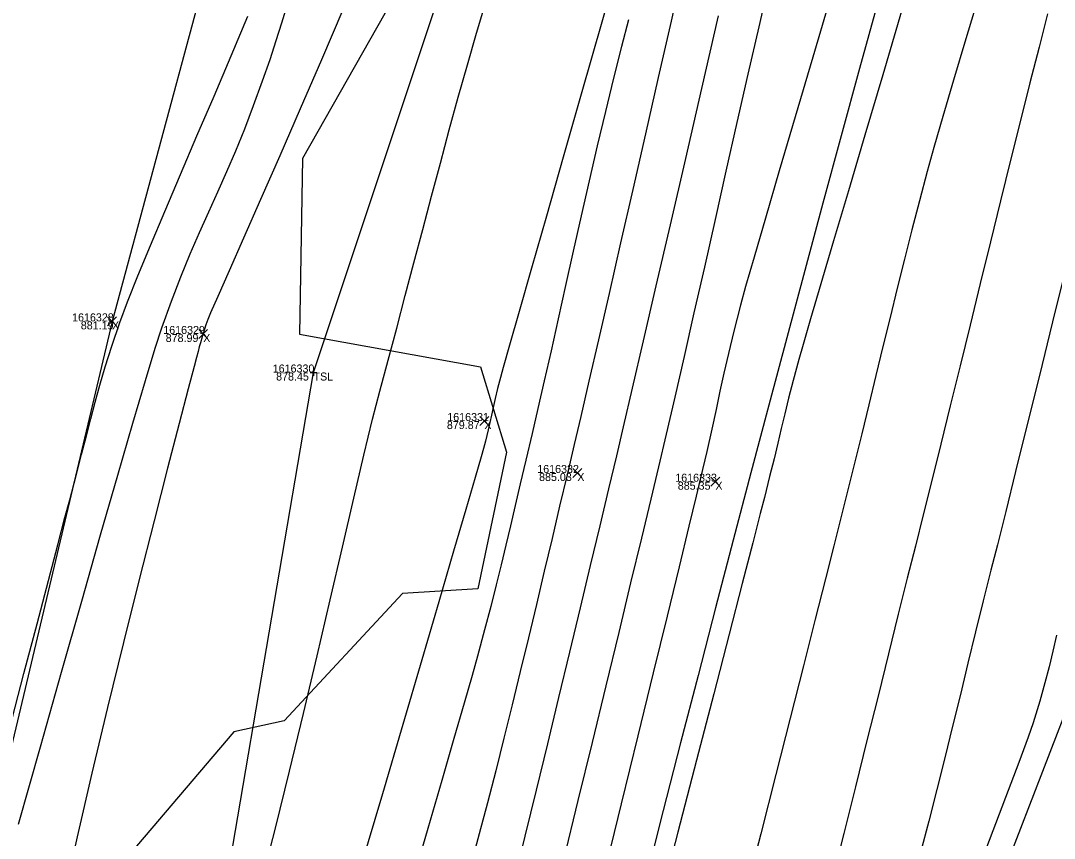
# Model space of a CAD drawing. Extents: x 1957117 to 1971063, y 701601 to 715861.
# Drawn here: x 1963379.3 to 1963424.5, y 706467.06 to 706502.81 of the extents above; entities that cross this region are included whole.
import ezdxf

# ---------------------------------------------------------------- set-up
doc = ezdxf.new("R2010")
doc.units = 0
for name, color, linetype in [('AP_X_Lights', 7, 'Continuous'), ('DT_X_Break_Line', 7, 'Continuous'), ('DT_X_Contour_Major', 7, 'Continuous'), ('DT_X_Contour_Minor', 7, 'Continuous'), ('DT_X_TIN_Hull', 7, 'Continuous'), ('GE_X_CL_20', 7, 'Continuous'), ('HY_X_Water_Edge', 7, 'Continuous'), ('PV_P_Drive', 7, 'Continuous'), ('PV_P_Shoulder', 7, 'Continuous'), ('RS_Raster1', 7, 'Continuous'), ('RW_X_Esmt_RR', 7, 'Continuous'), ('SC_Scratch1', 7, 'Continuous'), ('SC_Shading5', 7, 'Continuous'), ('VG_X_Tree_Line_Rt', 7, 'Continuous')]:
    doc.layers.add(name, color=color, linetype=linetype)

msp = doc.modelspace()

# ---------------------------------------------------------------- linework, layer by layer
at = {"layer": 'AP_X_Lights'}
for p, q in [((1963383.105, 706489.467), (1963383.493, 706489.857)), ((1963383.105, 706489.857), (1963383.493, 706489.467)), ((1963387.092, 706488.916), (1963387.48, 706489.306)), ((1963387.092, 706489.306), (1963387.48, 706488.916)), ((1963399.387, 706485.108), (1963399.775, 706485.498)), ((1963399.387, 706485.498), (1963399.775, 706485.108)), ((1963403.451, 706482.837), (1963403.839, 706483.227)), ((1963403.451, 706483.227), (1963403.839, 706482.837)), ((1963409.488, 706482.455), (1963409.876, 706482.845)), ((1963409.488, 706482.845), (1963409.876, 706482.455))]:
    msp.add_line(p, q, dxfattribs=at)
at = {"layer": 'DT_X_Break_Line'}
for points in [[(1963218.329, 705756.178), (1963229.265, 705808.356), (1963234.8, 705853.147), (1963240.079, 705903.468), (1963258.033, 705954.684), (1963270.287, 705999.321), (1963276.323, 706049.345), (1963291.502, 706096.678), (1963290.138, 706117.655), (1963319.921, 706191.295), (1963330.374, 706242.631), (1963344.413, 706289.409), (1963345.772, 706340.009), (1963383.117, 706434.704), (1963392.11, 706487.426), (1963408.164, 706535.687), (1963423.633, 706582.721), (1963435.242, 706630.63), (1963443.084, 706680.696), (1963464.732, 706726.815), (1963480.654, 706774.214), (1963508.465, 706799.669), (1963511.002, 706809.48)], [(1963248.355, 705747.376), (1963261.829, 705795.923), (1963267.581, 705840.559), (1963287.153, 705892.264), (1963291.083, 705944.763), (1963301.574, 705996.211), (1963311.528, 706039.027), (1963334.717, 706086.75), (1963331.957, 706106.508), (1963348.786, 706182.796), (1963365.664, 706223.934), (1963373.462, 706281.461), (1963387.853, 706330.217), (1963397.264, 706379.501), (1963407.696, 706427.592), (1963426.755, 706477.16), (1963442.136, 706524.014), (1963446.007, 706569.971), (1963489.391, 706666.839), (1963500.526, 706701.536)]]:
    msp.add_lwpolyline(points, dxfattribs=at)
at = {"layer": 'DT_X_Contour_Major'}
for points in [[(1963405.626, 706505.926), (1963404.716, 706502.74), (1963403.845, 706499.696), (1963403.031, 706496.85), (1963402.29, 706494.262), (1963401.639, 706491.989), (1963401.096, 706490.089), (1963400.678, 706488.621), (1963400.4, 706487.643), (1963400.28, 706487.212), (1963400.158, 706486.721), (1963400.057, 706486.287), (1963399.972, 706485.901), (1963399.896, 706485.555), (1963399.824, 706485.239), (1963399.749, 706484.919), (1963399.691, 706484.67), (1963399.63, 706484.421), (1963399.545, 706484.104), (1963399.441, 706483.74), (1963399.178, 706482.835), (1963398.772, 706481.441), (1963398.237, 706479.611), (1963397.59, 706477.399), (1963396.844, 706474.857), (1963396.016, 706472.039), (1963395.119, 706468.997), (1963394.17, 706465.786)], [(1963405.626, 706505.926), (1963404.716, 706502.74), (1963403.845, 706499.696), (1963403.031, 706496.85), (1963402.29, 706494.262), (1963401.639, 706491.989), (1963401.096, 706490.089), (1963400.678, 706488.621), (1963400.4, 706487.643), (1963400.28, 706487.212), (1963400.158, 706486.721), (1963400.057, 706486.287), (1963399.972, 706485.901), (1963399.896, 706485.555), (1963399.824, 706485.239), (1963399.749, 706484.919), (1963399.691, 706484.67), (1963399.63, 706484.421), (1963399.545, 706484.104), (1963399.441, 706483.74), (1963399.178, 706482.835), (1963398.772, 706481.441), (1963398.237, 706479.611), (1963397.59, 706477.399), (1963396.844, 706474.857), (1963396.016, 706472.039), (1963395.119, 706468.997), (1963394.17, 706465.786)], [(1963414.762, 706504.005), (1963413.937, 706501.214), (1963413.168, 706498.607), (1963412.472, 706496.243), (1963411.867, 706494.18), (1963411.371, 706492.475), (1963411.003, 706491.188), (1963410.78, 706490.376), (1963410.489, 706489.232), (1963410.255, 706488.261), (1963410.058, 706487.404), (1963409.882, 706486.605), (1963409.71, 706485.804), (1963409.523, 706484.945), (1963409.304, 706483.969), (1963409.035, 706482.82), (1963408.842, 706482.015), (1963408.523, 706480.7), (1963408.095, 706478.933), (1963407.57, 706476.777), (1963406.964, 706474.29), (1963406.292, 706471.534), (1963405.569, 706468.569), (1963404.808, 706465.455)], [(1963414.762, 706504.005), (1963413.937, 706501.214), (1963413.168, 706498.607), (1963412.472, 706496.243), (1963411.867, 706494.18), (1963411.371, 706492.475), (1963411.003, 706491.188), (1963410.78, 706490.376), (1963410.489, 706489.232), (1963410.255, 706488.261), (1963410.058, 706487.404), (1963409.882, 706486.605), (1963409.71, 706485.804), (1963409.523, 706484.945), (1963409.304, 706483.969), (1963409.035, 706482.82), (1963408.842, 706482.015), (1963408.523, 706480.7), (1963408.095, 706478.933), (1963407.57, 706476.777), (1963406.964, 706474.29), (1963406.292, 706471.534), (1963405.569, 706468.569), (1963404.808, 706465.455)], [(1963390.941, 706503.458), (1963390.712, 706502.707), (1963390.468, 706501.936), (1963390.193, 706501.104), (1963389.869, 706500.166), (1963389.477, 706499.081), (1963389.089, 706498.064), (1963388.699, 706497.111), (1963388.307, 706496.201), (1963387.912, 706495.315), (1963387.515, 706494.432), (1963387.113, 706493.532), (1963386.708, 706492.596), (1963386.297, 706491.602), (1963385.882, 706490.531), (1963385.46, 706489.363), (1963385.172, 706488.472), (1963384.744, 706487.06), (1963384.192, 706485.189), (1963383.532, 706482.918), (1963382.782, 706480.308), (1963381.957, 706477.417), (1963381.074, 706474.307), (1963380.149, 706471.037), (1963379.199, 706467.667)], [(1963390.941, 706503.458), (1963390.712, 706502.707), (1963390.468, 706501.936), (1963390.193, 706501.104), (1963389.869, 706500.166), (1963389.477, 706499.081), (1963389.089, 706498.064), (1963388.699, 706497.111), (1963388.307, 706496.201), (1963387.912, 706495.315), (1963387.515, 706494.432), (1963387.113, 706493.532), (1963386.708, 706492.596), (1963386.297, 706491.602), (1963385.882, 706490.531), (1963385.46, 706489.363), (1963385.172, 706488.472), (1963384.744, 706487.06), (1963384.192, 706485.189), (1963383.532, 706482.918), (1963382.782, 706480.308), (1963381.957, 706477.417), (1963381.074, 706474.307), (1963380.149, 706471.037), (1963379.199, 706467.667)], [(1963424.6, 706475.942), (1963424.435, 706475.233), (1963424.273, 706474.559), (1963424.091, 706473.855), (1963423.866, 706473.06), (1963423.576, 706472.108), (1963423.355, 706471.472), (1963422.948, 706470.368), (1963422.375, 706468.846), (1963421.658, 706466.956), (1963420.814, 706464.746), (1963419.866, 706462.266), (1963418.833, 706459.565), (1963417.735, 706456.691), (1963416.592, 706453.696), (1963415.424, 706450.626), (1963414.253, 706447.533), (1963413.097, 706444.464), (1963411.976, 706441.469)], [(1963424.6, 706475.942), (1963424.435, 706475.233), (1963424.273, 706474.559), (1963424.091, 706473.855), (1963423.866, 706473.06), (1963423.576, 706472.108), (1963423.355, 706471.472), (1963422.948, 706470.368), (1963422.375, 706468.846), (1963421.658, 706466.956), (1963420.814, 706464.746), (1963419.866, 706462.266), (1963418.833, 706459.565), (1963417.735, 706456.691), (1963416.592, 706453.696), (1963415.424, 706450.626), (1963414.253, 706447.533), (1963413.097, 706444.464), (1963411.976, 706441.469)]]:
    msp.add_lwpolyline(points, dxfattribs=at)
at = {"layer": 'DT_X_Contour_Minor'}
for points in [[(1963408.294, 706505.215), (1963407.742, 706502.798), (1963407.181, 706500.333), (1963406.619, 706497.863), (1963406.068, 706495.435), (1963405.536, 706493.093), (1963405.033, 706490.884), (1963404.57, 706488.851), (1963404.154, 706487.042), (1963403.798, 706485.5), (1963403.509, 706484.271), (1963403.194, 706482.946), (1963402.87, 706481.576), (1963402.538, 706480.17), (1963402.198, 706478.736), (1963401.853, 706477.283), (1963401.503, 706475.818), (1963401.149, 706474.35), (1963400.792, 706472.886), (1963400.434, 706471.436), (1963400.075, 706470.008), (1963399.716, 706468.609), (1963399.36, 706467.248), (1963399.005, 706465.933)], [(1963408.294, 706505.215), (1963407.742, 706502.798), (1963407.181, 706500.333), (1963406.619, 706497.863), (1963406.068, 706495.435), (1963405.536, 706493.093), (1963405.033, 706490.884), (1963404.57, 706488.851), (1963404.154, 706487.042), (1963403.798, 706485.5), (1963403.509, 706484.271), (1963403.194, 706482.946), (1963402.87, 706481.576), (1963402.538, 706480.17), (1963402.198, 706478.736), (1963401.853, 706477.283), (1963401.503, 706475.818), (1963401.149, 706474.35), (1963400.792, 706472.886), (1963400.434, 706471.436), (1963400.075, 706470.008), (1963399.716, 706468.609), (1963399.36, 706467.248), (1963399.005, 706465.933)], [(1963412.033, 706504.537), (1963411.576, 706502.542), (1963411.106, 706500.473), (1963410.627, 706498.36), (1963410.146, 706496.23), (1963409.668, 706494.113), (1963409.2, 706492.038), (1963408.746, 706490.034), (1963408.312, 706488.129), (1963407.905, 706486.353), (1963407.53, 706484.735), (1963407.193, 706483.304), (1963406.856, 706481.892), (1963406.447, 706480.186), (1963405.976, 706478.226), (1963405.453, 706476.057), (1963404.888, 706473.718), (1963404.292, 706471.253), (1963403.673, 706468.703), (1963403.042, 706466.109)], [(1963412.033, 706504.537), (1963411.576, 706502.542), (1963411.106, 706500.473), (1963410.627, 706498.36), (1963410.146, 706496.23), (1963409.668, 706494.113), (1963409.2, 706492.038), (1963408.746, 706490.034), (1963408.312, 706488.129), (1963407.905, 706486.353), (1963407.53, 706484.735), (1963407.193, 706483.304), (1963406.856, 706481.892), (1963406.447, 706480.186), (1963405.976, 706478.226), (1963405.453, 706476.057), (1963404.888, 706473.718), (1963404.292, 706471.253), (1963403.673, 706468.703), (1963403.042, 706466.109)], [(1963421.23, 706503.998), (1963420.635, 706502.016), (1963420.097, 706500.21), (1963419.628, 706498.617), (1963419.24, 706497.273), (1963418.946, 706496.216), (1963418.607, 706494.938), (1963418.276, 706493.662), (1963417.952, 706492.387), (1963417.634, 706491.112), (1963417.321, 706489.839), (1963417.01, 706488.565), (1963416.701, 706487.29), (1963416.391, 706486.015), (1963416.081, 706484.739), (1963415.767, 706483.461), (1963415.45, 706482.181), (1963415.126, 706480.899), (1963414.858, 706479.84), (1963414.494, 706478.404), (1963414.047, 706476.639), (1963413.53, 706474.594), (1963412.952, 706472.315), (1963412.326, 706469.85), (1963411.664, 706467.246), (1963410.977, 706464.552)], [(1963421.23, 706503.998), (1963420.635, 706502.016), (1963420.097, 706500.21), (1963419.628, 706498.617), (1963419.24, 706497.273), (1963418.946, 706496.216), (1963418.607, 706494.938), (1963418.276, 706493.662), (1963417.952, 706492.387), (1963417.634, 706491.112), (1963417.321, 706489.839), (1963417.01, 706488.565), (1963416.701, 706487.29), (1963416.391, 706486.015), (1963416.081, 706484.739), (1963415.767, 706483.461), (1963415.45, 706482.181), (1963415.126, 706480.899), (1963414.858, 706479.84), (1963414.494, 706478.404), (1963414.047, 706476.639), (1963413.53, 706474.594), (1963412.952, 706472.315), (1963412.326, 706469.85), (1963411.664, 706467.246), (1963410.977, 706464.552)], [(1963389.841, 706465.128), (1963390.449, 706467.504), (1963391.062, 706469.985), (1963391.669, 706472.514), (1963392.263, 706475.031), (1963392.833, 706477.478), (1963393.371, 706479.795), (1963393.867, 706481.925), (1963394.311, 706483.809), (1963394.694, 706485.388), (1963395.008, 706486.603), (1963395.377, 706487.971), (1963395.748, 706489.368), (1963396.123, 706490.79), (1963396.501, 706492.228), (1963396.883, 706493.678), (1963397.267, 706495.134), (1963397.655, 706496.588), (1963398.047, 706498.035), (1963398.441, 706499.468), (1963398.839, 706500.883), (1963399.241, 706502.272), (1963399.646, 706503.629)], [(1963389.841, 706465.128), (1963390.449, 706467.504), (1963391.062, 706469.985), (1963391.669, 706472.514), (1963392.263, 706475.031), (1963392.833, 706477.478), (1963393.371, 706479.795), (1963393.867, 706481.925), (1963394.311, 706483.809), (1963394.694, 706485.388), (1963395.008, 706486.603), (1963395.377, 706487.971), (1963395.748, 706489.368), (1963396.123, 706490.79), (1963396.501, 706492.228), (1963396.883, 706493.678), (1963397.267, 706495.134), (1963397.655, 706496.588), (1963398.047, 706498.035), (1963398.441, 706499.468), (1963398.839, 706500.883), (1963399.241, 706502.272), (1963399.646, 706503.629)], [(1963393.393, 706503.281), (1963392.455, 706501.102), (1963391.526, 706498.956), (1963390.63, 706496.902), (1963389.796, 706494.996), (1963389.05, 706493.298), (1963388.419, 706491.866), (1963387.929, 706490.757), (1963387.609, 706490.03), (1963387.484, 706489.744), (1963387.405, 706489.515), (1963387.344, 706489.32), (1963387.319, 706489.236), (1963387.301, 706489.18), (1963387.273, 706489.113), (1963387.235, 706488.982), (1963387.164, 706488.727), (1963387.115, 706488.547), (1963387.059, 706488.338), (1963386.995, 706488.081), (1963386.894, 706487.696), (1963386.633, 706486.705), (1963386.236, 706485.193), (1963385.73, 706483.245), (1963385.139, 706480.945), (1963384.487, 706478.377), (1963383.8, 706475.626), (1963383.102, 706472.776), (1963382.419, 706469.912), (1963381.776, 706467.119), (1963381.197, 706464.48)], [(1963393.393, 706503.281), (1963392.455, 706501.102), (1963391.526, 706498.956), (1963390.63, 706496.902), (1963389.796, 706494.996), (1963389.05, 706493.298), (1963388.419, 706491.866), (1963387.929, 706490.757), (1963387.609, 706490.03), (1963387.484, 706489.744), (1963387.405, 706489.515), (1963387.344, 706489.32), (1963387.319, 706489.236), (1963387.301, 706489.18), (1963387.273, 706489.113), (1963387.235, 706488.982), (1963387.164, 706488.727), (1963387.115, 706488.547), (1963387.059, 706488.338), (1963386.995, 706488.081), (1963386.894, 706487.696), (1963386.633, 706486.705), (1963386.236, 706485.193), (1963385.73, 706483.245), (1963385.139, 706480.945), (1963384.487, 706478.377), (1963383.8, 706475.626), (1963383.102, 706472.776), (1963382.419, 706469.912), (1963381.776, 706467.119), (1963381.197, 706464.48)], [(1963409.809, 706503.022), (1963409.077, 706499.846), (1963408.371, 706496.784), (1963407.702, 706493.889), (1963407.083, 706491.214), (1963406.527, 706488.814), (1963406.044, 706486.74), (1963405.648, 706485.047), (1963405.351, 706483.788), (1963405.005, 706482.334), (1963404.622, 706480.723), (1963404.207, 706478.98), (1963403.766, 706477.13), (1963403.304, 706475.197), (1963402.826, 706473.207), (1963402.338, 706471.184), (1963401.847, 706469.155), (1963401.356, 706467.143), (1963400.871, 706465.174)], [(1963409.809, 706503.022), (1963409.077, 706499.846), (1963408.371, 706496.784), (1963407.702, 706493.889), (1963407.083, 706491.214), (1963406.527, 706488.814), (1963406.044, 706486.74), (1963405.648, 706485.047), (1963405.351, 706483.788), (1963405.005, 706482.334), (1963404.622, 706480.723), (1963404.207, 706478.98), (1963403.766, 706477.13), (1963403.304, 706475.197), (1963402.826, 706473.207), (1963402.338, 706471.184), (1963401.847, 706469.155), (1963401.356, 706467.143), (1963400.871, 706465.174)], [(1963417.827, 706503.232), (1963417.001, 706500.443), (1963416.219, 706497.805), (1963415.496, 706495.368), (1963414.848, 706493.184), (1963414.292, 706491.303), (1963413.842, 706489.776), (1963413.516, 706488.655), (1963413.328, 706487.989), (1963413.086, 706487.075), (1963412.886, 706486.3), (1963412.717, 706485.616), (1963412.563, 706484.979), (1963412.41, 706484.341), (1963412.246, 706483.656), (1963412.055, 706482.878), (1963411.825, 706481.961), (1963411.643, 706481.254), (1963411.315, 706479.978), (1963410.855, 706478.197), (1963410.281, 706475.977), (1963409.61, 706473.381), (1963408.859, 706470.475), (1963408.043, 706467.323), (1963407.18, 706463.991)], [(1963417.827, 706503.232), (1963417.001, 706500.443), (1963416.219, 706497.805), (1963415.496, 706495.368), (1963414.848, 706493.184), (1963414.292, 706491.303), (1963413.842, 706489.776), (1963413.516, 706488.655), (1963413.328, 706487.989), (1963413.086, 706487.075), (1963412.886, 706486.3), (1963412.717, 706485.616), (1963412.563, 706484.979), (1963412.41, 706484.341), (1963412.246, 706483.656), (1963412.055, 706482.878), (1963411.825, 706481.961), (1963411.643, 706481.254), (1963411.315, 706479.978), (1963410.855, 706478.197), (1963410.281, 706475.977), (1963409.61, 706473.381), (1963408.859, 706470.475), (1963408.043, 706467.323), (1963407.18, 706463.991)], [(1963424.212, 706503.115), (1963423.834, 706501.66), (1963423.435, 706500.095), (1963423.019, 706498.441), (1963422.59, 706496.717), (1963422.15, 706494.941), (1963421.706, 706493.134), (1963421.26, 706491.314), (1963420.816, 706489.5), (1963420.379, 706487.712), (1963419.952, 706485.97), (1963419.54, 706484.292), (1963419.146, 706482.698), (1963418.774, 706481.207), (1963418.428, 706479.838), (1963418.075, 706478.438), (1963417.681, 706476.859), (1963417.252, 706475.129), (1963416.793, 706473.277), (1963416.311, 706471.329), (1963415.81, 706469.314), (1963415.297, 706467.259), (1963414.776, 706465.194)], [(1963424.212, 706503.115), (1963423.834, 706501.66), (1963423.435, 706500.095), (1963423.019, 706498.441), (1963422.59, 706496.717), (1963422.15, 706494.941), (1963421.706, 706493.134), (1963421.26, 706491.314), (1963420.816, 706489.5), (1963420.379, 706487.712), (1963419.952, 706485.97), (1963419.54, 706484.292), (1963419.146, 706482.698), (1963418.774, 706481.207), (1963418.428, 706479.838), (1963418.075, 706478.438), (1963417.681, 706476.859), (1963417.252, 706475.129), (1963416.793, 706473.277), (1963416.311, 706471.329), (1963415.81, 706469.314), (1963415.297, 706467.259), (1963414.776, 706465.194)], [(1963378.817, 706471.835), (1963379.449, 706474.257), (1963380.019, 706476.437), (1963380.515, 706478.331), (1963380.927, 706479.894), (1963381.241, 706481.083), (1963381.447, 706481.853), (1963381.732, 706482.918), (1963381.969, 706483.837), (1963382.175, 706484.65), (1963382.365, 706485.399), (1963382.557, 706486.125), (1963382.764, 706486.868), (1963383.005, 706487.67), (1963383.294, 706488.572), (1963383.647, 706489.614), (1963383.982, 706490.52), (1963384.431, 706491.656), (1963384.978, 706492.985), (1963385.603, 706494.472), (1963386.287, 706496.08), (1963387.011, 706497.773), (1963387.758, 706499.516), (1963388.508, 706501.271), (1963389.242, 706503.004)], [(1963378.817, 706471.835), (1963379.449, 706474.257), (1963380.019, 706476.437), (1963380.515, 706478.331), (1963380.927, 706479.894), (1963381.241, 706481.083), (1963381.447, 706481.853), (1963381.732, 706482.918), (1963381.969, 706483.837), (1963382.175, 706484.65), (1963382.365, 706485.399), (1963382.557, 706486.125), (1963382.764, 706486.868), (1963383.005, 706487.67), (1963383.294, 706488.572), (1963383.647, 706489.614), (1963383.982, 706490.52), (1963384.431, 706491.656), (1963384.978, 706492.985), (1963385.603, 706494.472), (1963386.287, 706496.08), (1963387.011, 706497.773), (1963387.758, 706499.516), (1963388.508, 706501.271), (1963389.242, 706503.004)], [(1963405.882, 706502.843), (1963405.574, 706501.676), (1963405.225, 706500.291), (1963404.872, 706498.84), (1963404.517, 706497.34), (1963404.163, 706495.811), (1963403.813, 706494.271), (1963403.468, 706492.738), (1963403.132, 706491.233), (1963402.807, 706489.772), (1963402.495, 706488.375), (1963402.199, 706487.061), (1963401.922, 706485.848), (1963401.666, 706484.755), (1963401.392, 706483.595), (1963401.149, 706482.556), (1963400.929, 706481.61), (1963400.723, 706480.726), (1963400.521, 706479.873), (1963400.316, 706479.022), (1963400.098, 706478.141), (1963399.858, 706477.2), (1963399.586, 706476.169), (1963399.275, 706475.018), (1963399.041, 706474.176), (1963398.696, 706472.963), (1963398.252, 706471.417), (1963397.721, 706469.579), (1963397.113, 706467.488), (1963396.44, 706465.183)], [(1963405.882, 706502.843), (1963405.574, 706501.676), (1963405.225, 706500.291), (1963404.872, 706498.84), (1963404.517, 706497.34), (1963404.163, 706495.811), (1963403.813, 706494.271), (1963403.468, 706492.738), (1963403.132, 706491.233), (1963402.807, 706489.772), (1963402.495, 706488.375), (1963402.199, 706487.061), (1963401.922, 706485.848), (1963401.666, 706484.755), (1963401.392, 706483.595), (1963401.149, 706482.556), (1963400.929, 706481.61), (1963400.723, 706480.726), (1963400.521, 706479.873), (1963400.316, 706479.022), (1963400.098, 706478.141), (1963399.858, 706477.2), (1963399.586, 706476.169), (1963399.275, 706475.018), (1963399.041, 706474.176), (1963398.696, 706472.963), (1963398.252, 706471.417), (1963397.721, 706469.579), (1963397.113, 706467.488), (1963396.44, 706465.183)], [(1963425.035, 706492.099), (1963424.428, 706489.641), (1963423.848, 706487.292), (1963423.305, 706485.097), (1963422.811, 706483.103), (1963422.377, 706481.354), (1963422.013, 706479.896), (1963421.73, 706478.776), (1963421.394, 706477.439), (1963421.06, 706476.084), (1963420.728, 706474.716), (1963420.394, 706473.338), (1963420.058, 706471.955), (1963419.717, 706470.57), (1963419.37, 706469.186), (1963419.016, 706467.809), (1963418.652, 706466.441)], [(1963425.035, 706492.099), (1963424.428, 706489.641), (1963423.848, 706487.292), (1963423.305, 706485.097), (1963422.811, 706483.103), (1963422.377, 706481.354), (1963422.013, 706479.896), (1963421.73, 706478.776), (1963421.394, 706477.439), (1963421.06, 706476.084), (1963420.728, 706474.716), (1963420.394, 706473.338), (1963420.058, 706471.955), (1963419.717, 706470.57), (1963419.37, 706469.186), (1963419.016, 706467.809), (1963418.652, 706466.441)]]:
    msp.add_lwpolyline(points, dxfattribs=at)
at = {"layer": 'DT_X_TIN_Hull'}
msp.add_lwpolyline([(1963495.509, 706817.37), (1963480.654, 706774.214), (1963464.732, 706726.815), (1963443.084, 706680.696), (1963439.989, 706681.954), (1963422.341, 706634.767), (1963409.759, 706587.541), (1963383.299, 706489.662), (1963371.06, 706438.048), (1963369.543, 706438.68), (1963344.28, 706340.158), (1963318.949, 706243.571), (1963307.297, 706195.415), (1963288.342, 706117.136), (1963272.445, 706050.395), (1963261.075, 706002.095), (1963254.734, 705951.873), (1963238.207, 705904.757)], dxfattribs=at)
at = {"layer": 'GE_X_CL_20'}
msp.add_arc((1965275.353, 705991.399), 1909.859, 144.852303, 166.495347, dxfattribs=at)
at = {"layer": 'HY_X_Water_Edge'}
msp.add_spline([(1963191.723, 701994.048), (1963062.047, 702441.167), (1962863.491, 703169.356), (1962827.53, 703438.691), (1962823.213, 703537.412), (1962817.962, 703593.874), (1962817.97, 703697.316), (1962828.582, 703804.235), (1962836.461, 703844.734), (1962850.687, 703896.004), (1962867.251, 703938.846), (1962873.848, 703992.355), (1962884.135, 704091.371), (1962891.241, 704140.854), (1962897.382, 704180.529), (1962905.467, 704230.979), (1962943.949, 704328.022), (1962948.537, 704378.842), (1962964.114, 704426.264), (1963004.885, 704570.73), (1963042.054, 704716.522), (1963062.038, 704814.417), (1963072.171, 704860.237), (1963090.023, 704956.798), (1963107.066, 705031.783), (1963133.773, 705105.742), (1963148.685, 705206.74), (1963175.48, 705301.059), (1963191.635, 705353.417), (1963210.988, 705447.286), (1963219.532, 705497.27), (1963230.124, 705549.475), (1963251.052, 705591.159), (1963275.289, 705693.429), (1963292.982, 705784.032), (1963302.841, 705839.645), (1963335.126, 705936.766), (1963359.752, 706046.75), (1963389.133, 706177.299), (1963417.827, 706273.456), (1963475.868, 706451.902), (1963533.782, 706640.53), (1963553.86, 706696.984), (1963580.184, 706715.425), (1963609.172, 706718.73), (1963617.062, 706714.691), (1963619.447, 706694.678), (1963564.282, 706533.07), (1963531.853, 706395.229), (1963434.4, 706006.96), (1963354.09, 705679.186), (1963237.513, 705206.07), (1963167.369, 704892.962), (1963059.145, 704434.176), (1962907.914, 703908.742), (1962877.458, 703703.326), (1962898.357, 703412.121), (1962942.65, 703052.267), (1963048.963, 702674.866), (1963191.468, 702189.666), (1963245.396, 702019.832)], degree=3, dxfattribs=at)
at = {"layer": 'PV_P_Drive'}
for p, q in [((1963391.964, 706487.426), (1963392.256, 706487.426)), ((1963392.11, 706487.572), (1963392.11, 706487.28)), ((1963392.11, 706487.426), (1963392.11, 706487.426))]:
    msp.add_line(p, q, dxfattribs=at)
at = {"layer": 'RW_X_Esmt_RR'}
msp.add_arc((1965275.353, 705991.399), 1927.859, 154.889891, 166.495347, dxfattribs=at)
at = {"layer": 'SC_Shading5'}
for points in [[(1963026.912, 704294.121), (1963138.818, 704737.794), (1963251.679, 705213.963), (1963374.306, 705730.111), (1963454.783, 706045.593), (1963517.244, 706296.713), (1963562.763, 706479.256), (1963580.13, 706553.799), (1963589.678, 706586.994)], [(1963609.915, 706579.703), (1963587.283, 706499.153), (1963552.056, 706354.005), (1963480.911, 706069.234), (1963357.401, 705576.869), (1963272.751, 705226.931), (1963210.247, 704956.481), (1963044.97, 704288.881)]]:
    msp.add_spline(points, degree=3, dxfattribs=at)
at = {"layer": 'VG_X_Tree_Line_Rt'}
msp.add_lwpolyline([(1963396.199, 706504.856), (1963391.631, 706496.78), (1963391.493, 706489.096), (1963399.409, 706487.671), (1963400.546, 706483.939), (1963399.3, 706477.965), (1963396.005, 706477.76), (1963390.819, 706472.188), (1963388.625, 706471.716), (1963384.127, 706466.416), (1963385.524, 706459.929), (1963388.37, 706456.701), (1963391.671, 706448.463), (1963392.897, 706444.764), (1963391.578, 706442.64), (1963388.518, 706439.683)], dxfattribs=at)

# ---------------------------------------------------------------- texts
at = {"layer": 'PV_P_Shoulder'}
for s, p in [('881.19', (1963381.932, 706489.312)), ('878.99', (1963385.644, 706488.761)), ('878.45', (1963390.473, 706487.076)), ('879.87', (1963397.941, 706484.953)), ('885.03', (1963401.972, 706482.682)), ('885.35', (1963408.037, 706482.3))]:
    msp.add_text(s, height=0.35, dxfattribs=at).set_placement(p)
at = {"layer": 'RS_Raster1'}
for s, p in [('1616328', (1963381.552, 706489.662)), ('1616329', (1963385.539, 706489.111)), ('1616330', (1963390.325, 706487.426)), ('1616331', (1963397.958, 706485.303)), ('1616332', (1963401.893, 706483.032)), ('1616333', (1963407.927, 706482.65))]:
    msp.add_text(s, height=0.35, dxfattribs=at).set_placement(p)
at = {"layer": 'SC_Scratch1'}
for s, p in [('X', (1963383.299, 706489.312)), ('X', (1963387.286, 706488.761)), ('TSL', (1963392.11, 706487.076)), ('X', (1963399.581, 706484.953)), ('X', (1963403.645, 706482.682)), ('X', (1963409.682, 706482.3))]:
    msp.add_text(s, height=0.35, dxfattribs=at).set_placement(p)

doc.saveas('drawing.dxf')
